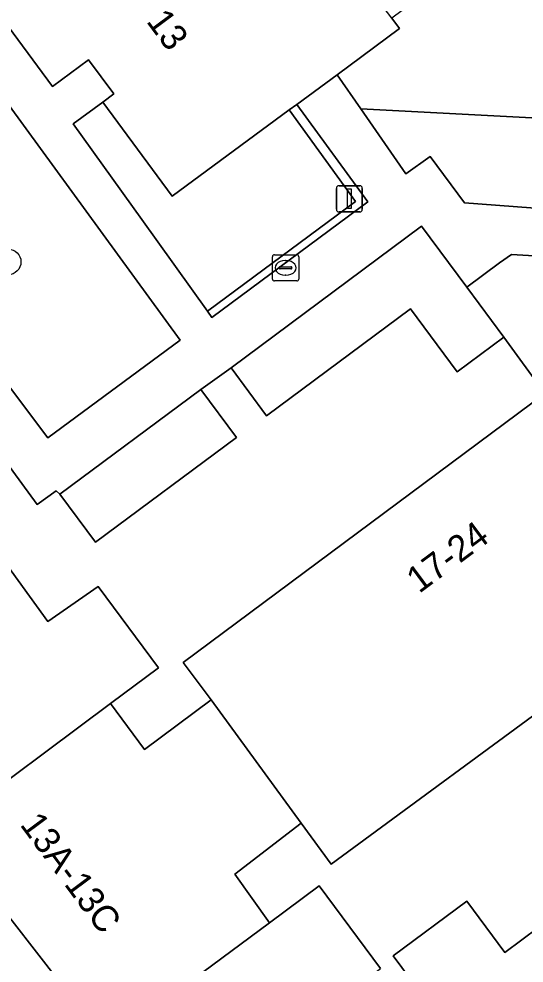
# Model space of a CAD drawing. Extents: x 161798 to 162385, y 382315 to 382833.
# Drawn here: x 162008.8 to 162028.08, y 382435.21 to 382471.21 of the extents above; entities that cross this region are included whole.
import ezdxf

# ---------------------------------------------------------------- set-up
doc = ezdxf.new("R2010")
doc.units = 0
for name, color, linetype in [('IMGEO_Boom', 7, 'Continuous'), ('IMGEO_Erf', 7, 'Continuous'), ('IMGEO_Groenvoorziening', 7, 'Continuous'), ('IMGEO_Haag', 7, 'Continuous'), ('IMGEO_Kolk', 7, 'Continuous'), ('IMGEO_Lichtmast', 7, 'Continuous'), ('IMGEO_Pand', 7, 'Continuous'), ('IMGEO_Pand_nummerreeks', 7, 'Continuous'), ('IMGEO_Voetpad_open', 7, 'Continuous')]:
    doc.layers.add(name, color=color, linetype=linetype)

msp = doc.modelspace()

# ---------------------------------------------------------------- linework, layer by layer
at = {"layer": 'IMGEO_Boom'}
msp.add_circle((162008.388, 382461.945), 0.489, dxfattribs=at)
at = {"layer": 'IMGEO_Erf'}
for points in [[(162031.491, 382477.523), (162027.259, 382474.379), (162023.027, 382471.235), (162023.322, 382470.839), (162020.939, 382469.083), (162021.844, 382467.777), (162028.852, 382467.407)], [(162006.221, 382453.297), (162009.909, 382448.237), (162011.818, 382449.569), (162014.128, 382446.461), (162012.297, 382445.1), (162013.597, 382443.352), (162016.135, 382445.239), (162015.069, 382446.675), (162028.864, 382456.929), (162027.309, 382459.079), (162025.524, 382457.753), (162023.736, 382460.159), (162018.249, 382456.081), (162016.893, 382457.905), (162015.74, 382457.081), (162017.098, 382455.255), (162011.721, 382451.258), (162010.363, 382453.084), (162010.225, 382453.214), (162009.495, 382452.688), (162007.481, 382455.433)], [(162039.058, 382452.455), (162020.713, 382438.983), (162019.568, 382440.542), (162017.04, 382438.599), (162018.358, 382436.738), (162020.263, 382438.147), (162022.593, 382434.996)], [(162012.164, 382432.155), (162005.83, 382440.291)], [(162025.905, 382431.677), (162023.078, 382435.482), (162025.888, 382437.57), (162027.343, 382435.613), (162029.29, 382437.06)]]:
    msp.add_lwpolyline(points, dxfattribs=at)
at = {"layer": 'IMGEO_Groenvoorziening'}
msp.add_lwpolyline([(162008.275, 382458.597), (162007.669, 382458.194), (162009.907, 382455.239), (162014.95, 382458.955), (162006.029, 382471.189)], dxfattribs=at)
for points in [[(162033.734, 382467.382), (162031.951, 382469.817), (162028.852, 382467.407), (162021.844, 382467.777), (162023.567, 382465.307), (162024.49, 382465.967), (162025.798, 382464.194), (162029.013, 382463.958)], [(162019.117, 382467.74), (162014.651, 382464.45), (162012.001, 382468.042), (162010.872, 382467.208), (162013.486, 382463.56), (162015.992, 382460.062), (162021.647, 382464.242)], [(162019.403, 382467.951), (162019.117, 382467.74), (162021.647, 382464.242), (162015.992, 382460.062), (162016.159, 382459.829), (162022.113, 382464.234)], [(162025.891, 382460.987), (162027.309, 382459.079), (162028.864, 382456.929), (162033.12, 382460.093), (162031.744, 382461.98), (162027.597, 382462.232), (162027.134, 382461.905)]]:
    msp.add_lwpolyline(points, close=True, dxfattribs=at)
at = {"layer": 'IMGEO_Haag'}
msp.add_lwpolyline([(162019.403, 382467.951), (162019.117, 382467.74), (162021.647, 382464.242), (162015.992, 382460.062), (162016.159, 382459.829), (162022.113, 382464.234)], close=True, dxfattribs=at)
at = {"layer": 'IMGEO_Kolk'}
for p, q in [((162018.475, 382461.292), (162018.475, 382462.144)), ((162018.55, 382462.218), (162019.402, 382462.218)), ((162019.476, 382462.144), (162019.476, 382461.292)), ((162018.734, 382461.712), (162018.734, 382461.724)), ((162018.777, 382461.761), (162019.175, 382461.761)), ((162018.963, 382461.998), (162018.988, 382461.998)), ((162019.218, 382461.724), (162019.218, 382461.712)), ((162019.172, 382461.675), (162018.774, 382461.675)), ((162018.986, 382461.438), (162018.961, 382461.438)), ((162019.402, 382461.218), (162018.55, 382461.218))]:
    msp.add_line(p, q, dxfattribs=at)
for points in [[(162018.475, 382461.292), (162018.475, 382462.144)], [(162018.55, 382462.218), (162019.402, 382462.218)], [(162019.476, 382462.144), (162019.476, 382461.292)], [(162019.402, 382461.218), (162018.55, 382461.218)]]:
    msp.add_lwpolyline(points, dxfattribs=at)
for centre, radius, start, end in [((162018.552, 382462.142), 0.0765, 91.552, 178.448), ((162018.552, 382462.142), 0.0765, 91.552, 178.448), ((162019.4, 382462.142), 0.0765, 1.552, 88.448), ((162019.4, 382462.142), 0.0765, 1.552, 88.448), ((162018.774, 382461.721), 0.0403, 85.8775, 175.7526), ((162018.771, 382461.711), 0.0366, 178.938, 274.7102), ((162019.175, 382461.718), 0.043, 264.8664, 352.4533), ((162019.179, 382461.723), 0.0386, 1.7309, 96.639), ((162018.552, 382461.294), 0.0765, 181.552, 268.448), ((162018.552, 382461.294), 0.0765, 181.552, 268.448), ((162019.4, 382461.294), 0.0765, 271.552, 358.448), ((162019.4, 382461.294), 0.0765, 271.552, 358.448)]:
    msp.add_arc(centre, radius, start, end, dxfattribs=at)
for centre, major_axis, ratio, start_param, end_param in [((162018.962, 382461.718), (-0.387, 0.002), 0.722429, 4.712389, 7.853982), ((162018.987, 382461.718), (-0.39, 0.002), 0.717154, 1.570796, 4.712389)]:
    msp.add_ellipse(centre, major_axis=major_axis, ratio=ratio, start_param=start_param, end_param=end_param, dxfattribs=at)
at = {"layer": 'IMGEO_Lichtmast'}
for p, q in [((162020.914, 382463.95), (162020.914, 382464.75)), ((162020.914, 382464.75), (162020.914, 382463.95)), ((162021.014, 382464.85), (162021.804, 382464.85)), ((162021.804, 382464.85), (162021.014, 382464.85)), ((162021.904, 382464.75), (162021.904, 382463.95)), ((162021.904, 382463.95), (162021.904, 382464.75)), ((162021.804, 382463.85), (162021.014, 382463.85)), ((162021.014, 382463.85), (162021.804, 382463.85))]:
    msp.add_line(p, q, dxfattribs=at)
msp.add_lwpolyline([(162021.334, 382464.725), (162021.484, 382464.725), (162021.484, 382463.975), (162021.334, 382463.975), (162021.334, 382464.725)], dxfattribs=at)
for centre, start, end in [((162021.014, 382464.75), 90, 180), ((162021.014, 382464.75), 90, 180), ((162021.804, 382464.75), 0, 90), ((162021.804, 382464.75), 360, 90), ((162021.014, 382463.95), 180, 270), ((162021.014, 382463.95), 180, 270), ((162021.804, 382463.95), 270, 0), ((162021.804, 382463.95), 270, 0)]:
    msp.add_arc(centre, 0.1, start, end, dxfattribs=at)
at = {"layer": 'IMGEO_Pand'}
for points in [[(162023.322, 382470.839), (162023.027, 382471.235), (162017.674, 382478.245), (162016.933, 382479.242), (162007.424, 382472.237), (162010.085, 382468.639), (162011.452, 382469.65), (162012.419, 382468.351), (162012.001, 382468.042), (162014.651, 382464.45), (162019.117, 382467.74), (162019.403, 382467.951), (162020.939, 382469.083)], [(162023.736, 382460.159), (162025.524, 382457.753), (162027.309, 382459.079), (162025.891, 382460.987), (162024.164, 382463.31), (162016.893, 382457.905), (162018.249, 382456.081)], [(162039.058, 382452.455), (162038.02, 382453.975), (162033.309, 382460.233), (162033.12, 382460.093), (162028.864, 382456.929), (162015.069, 382446.675), (162016.135, 382445.239), (162019.568, 382440.542), (162020.713, 382438.983)], [(162015.74, 382457.081), (162010.363, 382453.084), (162011.721, 382451.258), (162017.098, 382455.255)], [(162004.978, 382441.988), (162005.81, 382440.854), (162006.084, 382440.48), (162012.297, 382445.1), (162014.128, 382446.461), (162011.818, 382449.569), (162009.909, 382448.237), (162006.221, 382453.297), (162000.03, 382448.734)], [(162019.568, 382440.542), (162016.135, 382445.239), (162013.597, 382443.352), (162012.297, 382445.1), (162006.084, 382440.48), (162005.83, 382440.291), (162012.164, 382432.155), (162018.358, 382436.738), (162017.04, 382438.599)], [(162018.358, 382436.738), (162012.164, 382432.155), (162013.313, 382430.679), (162015.736, 382427.395), (162018.139, 382424.104), (162024.326, 382428.653), (162020.709, 382433.572), (162022.593, 382434.996), (162020.263, 382438.147)], [(162030.663, 382435.214), (162029.29, 382437.06), (162027.343, 382435.613), (162025.888, 382437.57), (162023.078, 382435.482), (162025.905, 382431.677)]]:
    msp.add_lwpolyline(points, close=True, dxfattribs=at)
at = {"layer": 'IMGEO_Voetpad_open'}
for points in [[(162029.013, 382463.958), (162025.798, 382464.194), (162024.49, 382465.967), (162023.567, 382465.307), (162021.844, 382467.777), (162020.939, 382469.083), (162019.403, 382467.951), (162022.113, 382464.234), (162016.159, 382459.829), (162015.992, 382460.062), (162013.486, 382463.56), (162010.872, 382467.208), (162012.001, 382468.042), (162012.419, 382468.351), (162011.452, 382469.65), (162010.085, 382468.639), (162007.424, 382472.237)], [(162006.029, 382471.189), (162014.95, 382458.955), (162009.907, 382455.239), (162007.669, 382458.194)], [(162007.481, 382455.433), (162009.495, 382452.688), (162010.225, 382453.214), (162010.363, 382453.084), (162015.74, 382457.081), (162016.893, 382457.905), (162024.164, 382463.31), (162025.891, 382460.987), (162027.134, 382461.905), (162027.597, 382462.232), (162031.744, 382461.98)]]:
    msp.add_lwpolyline(points, dxfattribs=at)

# ---------------------------------------------------------------- texts
at = {"layer": 'IMGEO_Pand_nummerreeks'}
for s, rotation, p in [('13', 306.5889, (162013.637, 382471.115)), ('17-24', 36.6235, (162024.071, 382449.28)), ('13A-13C', 306.6233, (162008.813, 382440.482))]:
    msp.add_text(s, height=1, rotation=rotation, dxfattribs=at).set_placement(p)

doc.saveas('drawing.dxf')
